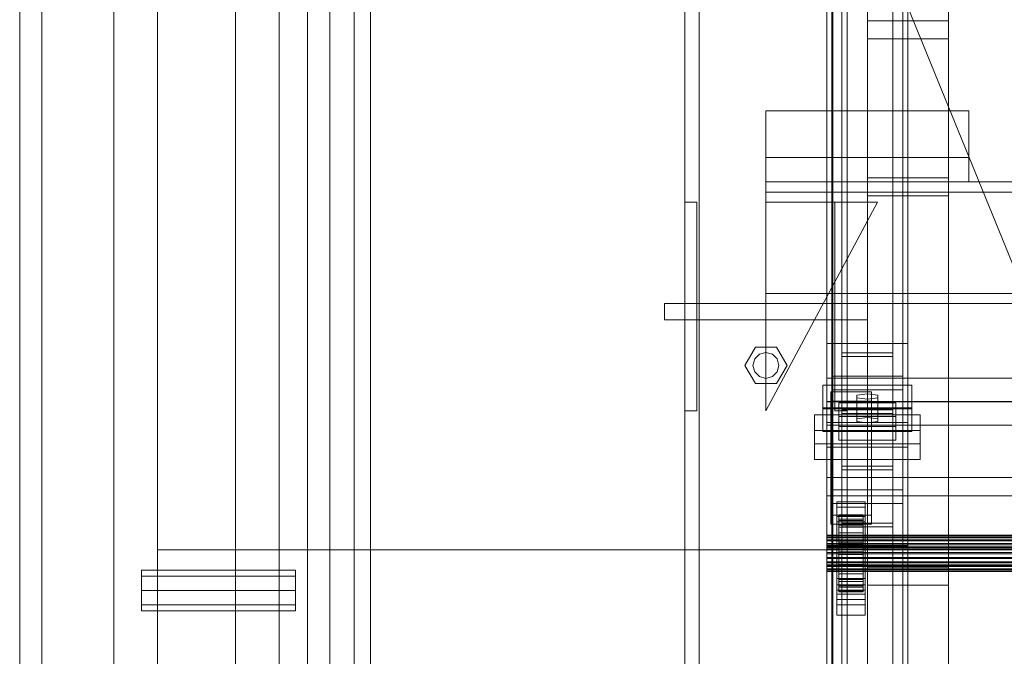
# Model space of a CAD drawing. Header units: millimetres. Extents: x -2233 to 61924, y -68080 to 6847.
# Tile 270 of 656: x -1898 to -1412, y -33432 to -33118. Entities that reach past the tile are written whole.
import ezdxf

# ---------------------------------------------------------------- set-up
doc = ezdxf.new("R2010")
doc.units = ezdxf.units.MM
for name, color, linetype, lineweight in [('COTAS_O', 1, 'Continuous', 0), ('frontal_C03', 7, 'Continuous', 0), ('frontal_dosificador', 7, 'Continuous', 0), ('frontal_tolva', 7, 'Continuous', 0)]:
    doc.layers.add(name, color=color, linetype=linetype, lineweight=lineweight)
doc.dimstyles.new('R19_100', dxfattribs={"dimtxt": 250, "dimasz": 150, "dimexe": 150, "dimexo": 80, "dimgap": 100, "dimtad": 1, "dimtih": 1, "dimtoh": 1, "dimdsep": 46, "dimcen": 0.09, "dimadec": 0, "dimazin": 0, "dimtfac": 1, "dimtdec": 4, "dimtofl": 0, "dimtmove": 0, "dimatfit": 3, "dimfxl": 1, "dimtolj": 1, "dimtzin": 0, "dimarcsym": 0})

# ---------------------------------------------------------------- blocks, each defined once
blk = doc.blocks.new('DIM_R28_51')
at = {"layer": 'COTAS_O'}
for p, q in [((-1725, -31700), (-1025, -31700)), ((-1025, -31700), (-1070, -31850)), ((-1025, -34400), (-1025, -31700)), ((-1025, -31700), (-980, -31850)), ((-1025, -34400), (-1070, -34250)), ((-1025, -34400), (-980, -34250)), ((-1725, -34400), (-1025, -34400))]:
    blk.add_line(p, q, dxfattribs=at)
blk.add_text('2700 O', height=250, rotation=90, dxfattribs=at).set_placement((-1125, -33050))
blk = doc.blocks.new('DIM_R28_52')
at = {"layer": 'COTAS_O'}
for p, q in [((-1725, -33700), (-1575, -33655)), ((1725, -33700), (1575, -33655)), ((-1725, -34400), (-1725, -33700)), ((-1725, -33700), (1725, -33700)), ((-1725, -33700), (-1575, -33745)), ((1725, -33700), (1575, -33745)), ((1725, -34400), (1725, -33700))]:
    blk.add_line(p, q, dxfattribs=at)
blk.add_text('3450 O', height=250, dxfattribs=at).set_placement((0, -33600))

msp = doc.modelspace()

# ---------------------------------------------------------------- linework, layer by layer
at = {"layer": 'frontal_C03'}
for p, q in [((-1500, -34875.113), (-1500, -32314.944)), ((-1500, -32318.841), (-1500, -34879.011)), ((-1492.5, -33340.464), (-1492.5, -32745.504)), ((-1467.5, -32745.504), (-1467.5, -33340.464)), ((-1492.5, -33366.821), (-1492.5, -32771.861)), ((-1467.5, -33366.821), (-1467.5, -32771.861)), ((-1480, -33196.342), (-1480, -32849.435)), ((-1440, -32849.435), (-1440, -33196.342)), ((-1480, -32858.418), (-1480, -33205.325)), ((-1440, -33205.325), (-1440, -32858.418)), ((-1570, -35975), (-1570, -32996.942)), ((-1563, -35975), (-1563, -32996.942)), ((-1497, -35975), (-1497, -32996.942)), ((-1490, -35975), (-1490, -32996.942)), ((-1500, -33278.176), (-1500, -33008.685)), ((-1460, -33008.685), (-1460, -33278.176)), ((-1497.5, -33350.274), (-1497.5, -33024.805)), ((-1462.5, -33024.805), (-1462.5, -33350.274)), ((-1497.5, -33357.011), (-1497.5, -33031.542)), ((-1462.5, -33357.011), (-1462.5, -33031.542)), ((-1500, -33317.154), (-1500, -33047.663)), ((-1460, -33317.154), (-1460, -33047.663)), ((-1500, -33329.281), (-1500, -33059.789)), ((-1460, -33059.789), (-1460, -33329.281)), ((-1500, -33378.004), (-1500, -33108.512)), ((-1460, -33378.004), (-1460, -33108.512)), ((-1480, -33127.91), (-1480, -33118.927)), ((-1480, -33118.927), (-1440, -33118.927)), ((-1480, -33465.833), (-1480, -33118.927)), ((-1440, -33118.927), (-1440, -33127.91)), ((-1440, -33118.927), (-1440, -33465.833)), ((-1440, -33127.91), (-1480, -33127.91)), ((-1480, -33127.91), (-1480, -33474.816)), ((-1440, -33474.816), (-1440, -33127.91)), ((-1530, -33186.434), (-1530, -33163.387)), ((-1530, -33163.387), (-1430, -33163.387)), ((-1530, -33198.434), (-1530, -33163.387)), ((-1430, -33163.387), (-1430, -33186.434)), ((-1430, -33163.387), (-1430, -33198.434)), ((-1430, -33186.434), (-1530, -33186.434)), ((-1530, -33186.434), (-1530, -33198.434)), ((-1430, -33198.434), (-1430, -33186.434)), ((-1440, -33196.342), (-1480, -33196.342)), ((-1480, -33196.342), (-1480, -33205.325)), ((-1440, -33205.325), (-1440, -33196.342)), ((-1530, -33198.434), (-1530, -33203.434)), ((1530, -33198.434), (-1530, -33198.434)), ((-1530, -33198.434), (-1430, -33198.434)), ((1530, -33203.434), (-1530, -33203.434)), ((-1530, -33203.434), (-1530, -33253.434)), ((-1480, -33205.325), (-1440, -33205.325)), ((-1570, -33311.434), (-1570, -33208.434)), ((-1570, -33208.434), (-1564, -33208.434)), ((-1564, -33311.434), (-1564, -33208.434)), ((-1530, -33311.434), (-1475, -33208.434)), ((-1475, -33208.434), (-1530, -33208.434)), ((-1530, -33208.434), (-1530, -33311.434)), ((-1496, -33311.434), (-1496, -33208.434)), ((-1496, -33208.434), (-1490, -33208.434)), ((-1490, -33311.434), (-1490, -33208.434)), ((-1530, -33253.434), (-1530, -33258.434)), ((1530, -33253.434), (-1530, -33253.434)), ((-1580, -33258.434), (-1480, -33258.434)), ((-1580, -33266.434), (-1580, -33258.434)), ((1530, -33258.434), (-1530, -33258.434)), ((-1480, -33266.434), (-1480, -33258.434)), ((-1580, -33266.434), (-1480, -33266.434)), ((-1570, -33266.434), (-1563, -33266.434)), ((-1570, -35975), (-1570, -33266.434)), ((-1563, -35975), (-1563, -33266.434)), ((-1563, -33266.434), (-1497, -33266.434)), ((-1497, -33266.434), (-1490, -33266.434)), ((-1497, -35975), (-1497, -33266.434)), ((-1490, -35975), (-1490, -33266.434)), ((-1460, -33278.176), (-1500, -33278.176)), ((-1500, -33278.176), (-1500, -33317.154)), ((-1500, -33547.668), (-1500, -33278.176)), ((-1460, -33317.154), (-1460, -33278.176)), ((-1460, -33278.176), (-1460, -33547.668)), ((-1540.4, -33288.934), (-1535.2, -33279.927)), ((-1535.543, -33285.734), (-1533.2, -33283.391)), ((-1535.2, -33279.927), (-1524.8, -33279.927)), ((-1533.2, -33283.391), (-1530, -33282.534)), ((-1530, -33282.534), (-1526.8, -33283.391)), ((-1526.8, -33283.391), (-1524.457, -33285.734)), ((-1524.8, -33279.927), (-1519.6, -33288.934)), ((-1492.5, -33312.65), (-1492.5, -33282.68)), ((-1492.5, -33282.68), (-1467.5, -33282.68)), ((-1492.5, -33282.68), (-1492.5, -33338.657)), ((-1467.5, -33282.68), (-1467.5, -33312.65)), ((-1467.5, -33338.657), (-1467.5, -33282.68)), ((-1535.2, -33297.94), (-1540.4, -33288.934)), ((-1536.4, -33288.934), (-1535.543, -33285.734)), ((-1535.543, -33292.134), (-1536.4, -33288.934)), ((-1519.6, -33288.934), (-1524.8, -33297.94)), ((-1524.457, -33285.734), (-1523.6, -33288.934)), ((-1523.6, -33288.934), (-1524.457, -33292.134)), ((-1467.5, -33284.487), (-1492.5, -33284.487)), ((-1492.5, -33284.487), (-1492.5, -33310.844)), ((-1492.5, -33879.447), (-1492.5, -33284.487)), ((-1467.5, -33310.844), (-1467.5, -33284.487)), ((-1467.5, -33284.487), (-1467.5, -33879.447)), ((-1533.2, -33294.476), (-1535.543, -33292.134)), ((-1524.457, -33292.134), (-1526.8, -33294.476)), ((-1524.8, -33297.94), (-1535.2, -33297.94)), ((-1530, -33295.334), (-1533.2, -33294.476)), ((-1526.8, -33294.476), (-1530, -33295.334)), ((-1502, -33309.888), (-1502, -33298.659)), ((-1502, -33298.659), (-1458, -33298.659)), ((-1502, -33310.353), (-1502, -33298.659)), ((-1500, -33306.68), (-1500, -33295.272)), ((-1500, -33295.272), (1500, -33295.272)), ((-1500, -33306.965), (-1500, -33295.272)), ((-1497.5, -33301.034), (-1497.5, -33294.297)), ((-1497.5, -33294.297), (-1462.5, -33294.297)), ((-1497.5, -33619.765), (-1497.5, -33294.297)), ((-1462.5, -33294.297), (-1462.5, -33301.034)), ((-1462.5, -33294.297), (-1462.5, -33619.765)), ((-1458, -33298.659), (-1458, -33309.888)), ((-1458, -33298.659), (-1458, -33310.353)), ((-1498, -33306.519), (-1498, -33302.028)), ((-1498, -33302.028), (-1478, -33302.028)), ((-1498, -33362.834), (-1498, -33302.028)), ((-1462.5, -33301.034), (-1497.5, -33301.034)), ((-1497.5, -33626.502), (-1497.5, -33301.034)), ((-1480, -33302.926), (-1485.196, -33303.6)), ((-1474.804, -33303.6), (-1480, -33302.926)), ((-1480, -33314.62), (-1480, -33302.926)), ((-1478, -33302.028), (-1478, -33306.519)), ((-1478, -33302.028), (-1478, -33362.834)), ((-1462.5, -33626.502), (-1462.5, -33301.034)), ((1500, -33306.68), (-1500, -33306.68)), ((-1500, -33306.68), (-1500, -33318.373)), ((1500, -33306.965), (-1500, -33306.965)), ((-1500, -33306.965), (-1500, -33318.373)), ((-1478, -33306.519), (-1498, -33306.519)), ((-1498, -33306.519), (-1498, -33367.325)), ((-1494, -33314.089), (-1494, -33307.352)), ((-1494, -33307.352), (-1466, -33307.352)), ((-1494, -33319.045), (-1494, -33307.352)), ((-1485.196, -33303.6), (-1485.196, -33304.947)), ((-1485.196, -33315.293), (-1485.196, -33303.6)), ((-1485.196, -33304.947), (-1480, -33305.621)), ((-1485.196, -33316.641), (-1485.196, -33304.947)), ((-1480, -33305.621), (-1474.804, -33304.947)), ((-1480, -33305.621), (-1480, -33317.314)), ((-1478, -33367.325), (-1478, -33306.519)), ((-1474.804, -33304.947), (-1474.804, -33303.6)), ((-1474.804, -33315.293), (-1474.804, -33303.6)), ((-1474.804, -33316.641), (-1474.804, -33304.947)), ((-1466, -33307.352), (-1466, -33314.089)), ((-1466, -33307.352), (-1466, -33319.045)), ((-1564, -33311.434), (-1570, -33311.434)), ((-1458, -33309.888), (-1502, -33309.888)), ((-1502, -33309.888), (-1502, -33321.581)), ((-1458, -33310.353), (-1502, -33310.353)), ((-1502, -33310.353), (-1502, -33321.581)), ((-1490, -33311.434), (-1496, -33311.434)), ((-1492.5, -33310.844), (-1467.5, -33310.844)), ((-1492.5, -33905.804), (-1492.5, -33310.844)), ((-1467.5, -33312.65), (-1492.5, -33312.65)), ((-1492.5, -33312.65), (-1492.5, -33368.627)), ((-1467.5, -33905.804), (-1467.5, -33310.844)), ((-1467.5, -33312.65), (-1467.5, -33368.627)), ((-1458, -33321.581), (-1458, -33309.888)), ((-1458, -33321.581), (-1458, -33310.353)), ((-1506, -33327.651), (-1506, -33313.278)), ((-1506, -33313.278), (-1454, -33313.278)), ((-1506, -33321.074), (-1506, -33313.278)), ((-1500, -33317.154), (-1460, -33317.154)), ((-1500, -33586.646), (-1500, -33317.154)), ((-1466, -33314.089), (-1494, -33314.089)), ((-1494, -33314.089), (-1494, -33325.782)), ((-1485.196, -33315.293), (-1480, -33314.62)), ((-1485.196, -33316.641), (-1485.196, -33315.293)), ((-1480, -33317.314), (-1485.196, -33316.641)), ((-1480, -33314.62), (-1474.804, -33315.293)), ((-1474.804, -33316.641), (-1480, -33317.314)), ((-1474.804, -33315.293), (-1474.804, -33316.641)), ((-1466, -33325.782), (-1466, -33314.089)), ((-1460, -33586.646), (-1460, -33317.154)), ((-1454, -33313.278), (-1454, -33327.651)), ((-1454, -33313.278), (-1454, -33321.074)), ((-1454, -33321.074), (-1506, -33321.074)), ((-1506, -33321.074), (-1506, -33335.447)), ((-1502, -33321.581), (-1458, -33321.581)), ((-1500, -33318.373), (1500, -33318.373)), ((-1466, -33319.045), (-1494, -33319.045)), ((-1494, -33319.045), (-1494, -33325.782)), ((-1466, -33325.782), (-1466, -33319.045)), ((-1454, -33335.447), (-1454, -33321.074)), ((-1454, -33327.651), (-1506, -33327.651)), ((-1506, -33327.651), (-1506, -33335.447)), ((-1494, -33325.782), (-1466, -33325.782)), ((-1454, -33335.447), (-1454, -33327.651)), ((-1460, -33329.281), (-1500, -33329.281)), ((-1500, -33329.281), (-1500, -33378.004)), ((-1500, -33598.772), (-1500, -33329.281)), ((-1460, -33378.004), (-1460, -33329.281)), ((-1460, -33329.281), (-1460, -33598.772)), ((-1506, -33335.447), (-1454, -33335.447)), ((-1467.5, -33338.657), (-1492.5, -33338.657)), ((-1492.5, -33338.657), (-1492.5, -33368.627)), ((-1492.5, -33366.821), (-1492.5, -33340.464)), ((-1492.5, -33340.464), (-1467.5, -33340.464)), ((-1467.5, -33368.627), (-1467.5, -33338.657)), ((-1467.5, -33340.464), (-1467.5, -33366.821)), ((-1500, -33353.261), (-1500, -33344.278)), ((-1500, -33344.278), (1500, -33344.278)), ((-1500, -33378.384), (-1500, -33344.278)), ((-1462.5, -33350.274), (-1497.5, -33350.274)), ((-1497.5, -33350.274), (-1497.5, -33357.011)), ((-1462.5, -33357.011), (-1462.5, -33350.274)), ((1500, -33353.261), (-1500, -33353.261)), ((-1500, -33353.261), (-1500, -33387.367)), ((-1495, -33358.936), (-1495, -33356.241)), ((-1495, -33356.241), (-1481, -33356.241)), ((-1495, -33397.168), (-1495, -33356.241)), ((-1481, -33356.241), (-1481, -33358.936)), ((-1481, -33356.241), (-1481, -33397.168)), ((-1497.5, -33357.011), (-1462.5, -33357.011)), ((-1481, -33358.936), (-1495, -33358.936)), ((-1495, -33358.936), (-1495, -33399.863)), ((-1481, -33399.863), (-1481, -33358.936)), ((-1478, -33362.834), (-1498, -33362.834)), ((-1498, -33362.834), (-1498, -33367.325)), ((-1495, -33366.122), (-1495, -33363.428)), ((-1495, -33363.428), (-1481, -33363.428)), ((-1495, -33404.355), (-1495, -33363.428)), ((-1481, -33366.122), (-1495, -33366.122)), ((-1495, -33366.122), (-1495, -33407.05)), ((-1494, -33372.651), (-1494, -33362.657)), ((-1494, -33362.657), (-1494, -33363.478)), ((-1494, -33362.657), (-1482, -33362.657)), ((-1494, -33363.131), (-1494, -33362.657)), ((-1494, -33372.875), (-1494, -33363.131)), ((-1494, -33363.131), (-1482, -33363.131)), ((-1494, -33364.866), (-1494, -33363.131)), ((-1494, -33373.04), (-1494, -33363.478)), ((-1494, -33363.478), (-1494, -33365.536)), ((-1494, -33363.478), (-1482, -33363.478)), ((-1494, -33373.697), (-1494, -33364.866)), ((-1494, -33364.866), (-1482, -33364.866)), ((-1494, -33367.745), (-1494, -33364.866)), ((-1494, -33374.015), (-1494, -33365.536)), ((-1494, -33365.536), (-1494, -33368.693)), ((-1494, -33365.536), (-1482, -33365.536)), ((-1482, -33363.478), (-1482, -33362.657)), ((-1482, -33362.657), (-1482, -33372.651)), ((-1482, -33362.657), (-1482, -33363.131)), ((-1482, -33363.131), (-1482, -33372.875)), ((-1482, -33363.131), (-1482, -33364.866)), ((-1482, -33365.536), (-1482, -33363.478)), ((-1482, -33363.478), (-1482, -33373.04)), ((-1482, -33364.866), (-1482, -33373.697)), ((-1482, -33364.866), (-1482, -33367.745)), ((-1482, -33368.693), (-1482, -33365.536)), ((-1482, -33365.536), (-1482, -33374.015)), ((-1481, -33363.428), (-1481, -33366.122)), ((-1481, -33363.428), (-1481, -33404.355)), ((-1481, -33407.05), (-1481, -33366.122)), ((-1478, -33367.325), (-1478, -33362.834)), ((-1498, -33367.325), (-1478, -33367.325)), ((-1494, -33375.061), (-1494, -33367.745)), ((-1494, -33367.745), (-1482, -33367.745)), ((-1494, -33371.571), (-1494, -33367.745)), ((-1494, -33375.51), (-1494, -33368.693)), ((-1494, -33368.693), (-1494, -33372.732)), ((-1494, -33368.693), (-1482, -33368.693)), ((-1467.5, -33366.821), (-1492.5, -33366.821)), ((-1492.5, -33368.627), (-1467.5, -33368.627)), ((-1482, -33367.745), (-1482, -33375.061)), ((-1482, -33367.745), (-1482, -33371.571)), ((-1482, -33372.732), (-1482, -33368.693)), ((-1482, -33368.693), (-1482, -33375.51)), ((-1500, -33372.875), (-1500, -33372.651)), ((-1500, -33372.651), (-1500, -33373.04)), ((-1500, -33372.651), (1500, -33372.651)), ((-1500, -33373.697), (-1500, -33372.875)), ((-1500, -33372.875), (1500, -33372.875)), ((-1500, -33373.04), (-1500, -33374.015)), ((-1500, -33373.04), (1500, -33373.04)), ((-1500, -33375.061), (-1500, -33373.697)), ((-1500, -33373.697), (1500, -33373.697)), ((-1500, -33374.015), (-1500, -33375.51)), ((-1500, -33374.015), (1500, -33374.015)), ((-1500, -33376.873), (-1500, -33375.061)), ((-1500, -33375.061), (1500, -33375.061)), ((-1500, -33375.51), (-1500, -33377.423)), ((-1500, -33375.51), (1500, -33375.51)), ((-1494, -33376.873), (-1494, -33371.571)), ((-1494, -33371.571), (-1482, -33371.571)), ((-1494, -33376.083), (-1494, -33371.571)), ((-1494, -33373.04), (-1494, -33372.651)), ((-1482, -33372.651), (-1494, -33372.651)), ((-1494, -33372.651), (-1494, -33372.875)), ((-1494, -33377.423), (-1494, -33372.732)), ((-1494, -33372.732), (-1494, -33377.378)), ((-1494, -33372.732), (-1482, -33372.732)), ((-1482, -33372.875), (-1494, -33372.875)), ((-1494, -33372.875), (-1494, -33373.697)), ((-1494, -33374.015), (-1494, -33373.04)), ((-1482, -33373.04), (-1494, -33373.04)), ((-1482, -33373.697), (-1494, -33373.697)), ((-1494, -33373.697), (-1494, -33375.061)), ((-1494, -33375.51), (-1494, -33374.015)), ((-1482, -33374.015), (-1494, -33374.015)), ((-1482, -33375.061), (-1494, -33375.061)), ((-1494, -33375.061), (-1494, -33376.873)), ((-1494, -33377.423), (-1494, -33375.51)), ((-1482, -33375.51), (-1494, -33375.51)), ((-1494, -33379.011), (-1494, -33376.083)), ((-1494, -33376.083), (-1482, -33376.083)), ((-1494, -33380.975), (-1494, -33376.083)), ((-1482, -33371.571), (-1482, -33376.873)), ((-1482, -33371.571), (-1482, -33376.083)), ((-1482, -33372.651), (-1482, -33373.04)), ((-1482, -33372.875), (-1482, -33372.651)), ((-1482, -33377.378), (-1482, -33372.732)), ((-1482, -33372.732), (-1482, -33377.423)), ((-1482, -33373.697), (-1482, -33372.875)), ((-1482, -33373.04), (-1482, -33374.015)), ((-1482, -33375.061), (-1482, -33373.697)), ((-1482, -33374.015), (-1482, -33375.51)), ((-1482, -33376.873), (-1482, -33375.061)), ((-1482, -33375.51), (-1482, -33377.423)), ((-1482, -33376.083), (-1482, -33379.011)), ((-1482, -33376.083), (-1482, -33380.975)), ((-1500, -33379.011), (-1500, -33376.873)), ((-1500, -33376.873), (1500, -33376.873)), ((-1500, -33377.423), (-1500, -33379.624)), ((-1500, -33377.423), (1500, -33377.423)), ((-1500, -33378.004), (-1460, -33378.004)), ((-1500, -33647.495), (-1500, -33378.004)), ((1500, -33378.384), (-1500, -33378.384)), ((-1500, -33378.384), (-1500, -33387.367)), ((-1500, -33381.328), (-1500, -33379.011)), ((-1500, -33379.011), (1500, -33379.011)), ((-1500, -33379.624), (-1500, -33381.963)), ((1500, -33379.624), (-1500, -33379.624)), ((-1482, -33376.873), (-1494, -33376.873)), ((-1494, -33376.873), (-1494, -33379.011)), ((-1494, -33377.378), (-1494, -33379.624)), ((-1482, -33377.378), (-1494, -33377.378)), ((-1494, -33377.378), (-1494, -33382.316)), ((-1494, -33379.624), (-1494, -33377.423)), ((-1482, -33377.423), (-1494, -33377.423)), ((-1482, -33379.011), (-1494, -33379.011)), ((-1494, -33379.011), (-1494, -33381.328)), ((-1494, -33379.624), (-1482, -33379.624)), ((-1494, -33381.963), (-1494, -33379.624)), ((-1494, -33381.328), (-1494, -33380.975)), ((-1494, -33380.975), (-1482, -33380.975)), ((-1494, -33385.912), (-1494, -33380.975)), ((-1482, -33379.011), (-1482, -33376.873)), ((-1482, -33379.624), (-1482, -33377.378)), ((-1482, -33382.316), (-1482, -33377.378)), ((-1482, -33377.423), (-1482, -33379.624)), ((-1482, -33381.328), (-1482, -33379.011)), ((-1482, -33379.624), (-1482, -33381.963)), ((-1482, -33380.975), (-1482, -33381.328)), ((-1482, -33380.975), (-1482, -33385.912)), ((-1460, -33647.495), (-1460, -33378.004)), ((-1500, -33383.667), (-1500, -33381.328)), ((-1500, -33381.328), (1500, -33381.328)), ((-1500, -33381.963), (-1500, -33384.28)), ((-1500, -33381.963), (1500, -33381.963)), ((-1500, -33385.868), (-1500, -33383.667)), ((-1500, -33383.667), (1500, -33383.667)), ((-1500, -33384.28), (-1500, -33386.418)), ((-1500, -33384.28), (1500, -33384.28)), ((-1500, -33387.781), (-1500, -33385.868)), ((-1500, -33385.868), (1500, -33385.868)), ((-1482, -33381.328), (-1494, -33381.328)), ((-1494, -33381.328), (-1494, -33383.667)), ((-1494, -33384.28), (-1494, -33381.963)), ((-1494, -33381.963), (-1494, -33382.316)), ((-1482, -33381.963), (-1494, -33381.963)), ((-1494, -33382.316), (-1494, -33387.207)), ((-1494, -33382.316), (-1482, -33382.316)), ((-1494, -33383.667), (-1494, -33385.912)), ((-1482, -33383.667), (-1494, -33383.667)), ((-1494, -33383.667), (-1494, -33385.868)), ((-1494, -33386.418), (-1494, -33384.28)), ((-1494, -33384.28), (-1494, -33387.207)), ((-1482, -33384.28), (-1494, -33384.28)), ((-1494, -33385.868), (-1494, -33390.559)), ((-1482, -33385.868), (-1494, -33385.868)), ((-1494, -33385.868), (-1494, -33387.781)), ((-1494, -33385.912), (-1482, -33385.912)), ((-1494, -33390.559), (-1494, -33385.912)), ((-1482, -33383.667), (-1482, -33381.328)), ((-1482, -33382.316), (-1482, -33381.963)), ((-1482, -33381.963), (-1482, -33384.28)), ((-1482, -33387.207), (-1482, -33382.316)), ((-1482, -33385.912), (-1482, -33383.667)), ((-1482, -33385.868), (-1482, -33383.667)), ((-1482, -33387.207), (-1482, -33384.28)), ((-1482, -33384.28), (-1482, -33386.418)), ((-1482, -33390.559), (-1482, -33385.868)), ((-1482, -33387.781), (-1482, -33385.868)), ((-1482, -33385.912), (-1482, -33390.559)), ((-1500, -33386.418), (-1500, -33388.23)), ((-1500, -33386.418), (1500, -33386.418)), ((-1500, -33387.367), (1500, -33387.367)), ((-1500, -33389.276), (-1500, -33387.781)), ((-1500, -33387.781), (1500, -33387.781)), ((-1500, -33388.23), (-1500, -33389.594)), ((-1500, -33388.23), (1500, -33388.23)), ((-1500, -33390.251), (-1500, -33389.276)), ((-1500, -33389.276), (1500, -33389.276)), ((-1500, -33389.594), (-1500, -33390.416)), ((-1500, -33389.594), (1500, -33389.594)), ((-1500, -33390.64), (-1500, -33390.251)), ((-1500, -33390.251), (1500, -33390.251)), ((-1500, -33390.416), (-1500, -33390.64)), ((-1500, -33390.416), (1500, -33390.416)), ((-1500, -33390.64), (1500, -33390.64)), ((-1494, -33388.23), (-1494, -33386.418)), ((-1494, -33386.418), (-1494, -33391.72)), ((-1482, -33386.418), (-1494, -33386.418)), ((-1494, -33387.207), (-1494, -33391.72)), ((-1494, -33387.207), (-1482, -33387.207)), ((-1494, -33387.781), (-1494, -33394.598)), ((-1482, -33387.781), (-1494, -33387.781)), ((-1494, -33387.781), (-1494, -33389.276)), ((-1494, -33389.594), (-1494, -33388.23)), ((-1494, -33388.23), (-1494, -33395.546)), ((-1482, -33388.23), (-1494, -33388.23)), ((-1494, -33389.276), (-1494, -33397.754)), ((-1482, -33389.276), (-1494, -33389.276)), ((-1494, -33389.276), (-1494, -33390.251)), ((-1494, -33390.416), (-1494, -33389.594)), ((-1494, -33389.594), (-1494, -33398.425)), ((-1482, -33389.594), (-1494, -33389.594)), ((-1494, -33390.251), (-1494, -33399.813)), ((-1482, -33390.251), (-1494, -33390.251)), ((-1494, -33390.251), (-1494, -33390.64)), ((-1494, -33390.64), (-1494, -33390.416)), ((-1494, -33390.416), (-1494, -33400.16)), ((-1482, -33390.416), (-1494, -33390.416)), ((-1494, -33390.559), (-1482, -33390.559)), ((-1494, -33394.598), (-1494, -33390.559)), ((-1494, -33390.64), (-1494, -33400.634)), ((-1482, -33390.64), (-1494, -33390.64)), ((-1482, -33391.72), (-1482, -33386.418)), ((-1482, -33386.418), (-1482, -33388.23)), ((-1482, -33391.72), (-1482, -33387.207)), ((-1482, -33394.598), (-1482, -33387.781)), ((-1482, -33389.276), (-1482, -33387.781)), ((-1482, -33395.546), (-1482, -33388.23)), ((-1482, -33388.23), (-1482, -33389.594)), ((-1482, -33397.754), (-1482, -33389.276)), ((-1482, -33390.251), (-1482, -33389.276)), ((-1482, -33398.425), (-1482, -33389.594)), ((-1482, -33389.594), (-1482, -33390.416)), ((-1482, -33399.813), (-1482, -33390.251)), ((-1482, -33390.64), (-1482, -33390.251)), ((-1482, -33400.16), (-1482, -33390.416)), ((-1482, -33390.416), (-1482, -33390.64)), ((-1482, -33390.559), (-1482, -33394.598)), ((-1482, -33400.634), (-1482, -33390.64)), ((-1480, -33397.401), (-1480, -33388.418)), ((-1480, -33388.418), (-1440, -33388.418)), ((-1480, -33735.325), (-1480, -33388.418)), ((-1440, -33388.418), (-1440, -33397.401)), ((-1440, -33388.418), (-1440, -33735.325)), ((-1495, -33404.351), (-1495, -33394.02)), ((-1495, -33394.02), (-1481, -33394.02)), ((-1495, -33401.816), (-1495, -33394.02)), ((-1494, -33391.72), (-1494, -33395.546)), ((-1494, -33391.72), (-1482, -33391.72)), ((-1494, -33394.598), (-1482, -33394.598)), ((-1494, -33397.754), (-1494, -33394.598)), ((-1494, -33395.546), (-1494, -33398.425)), ((-1494, -33395.546), (-1482, -33395.546)), ((-1482, -33395.546), (-1482, -33391.72)), ((-1482, -33394.598), (-1482, -33397.754)), ((-1482, -33398.425), (-1482, -33395.546)), ((-1481, -33394.02), (-1481, -33404.351)), ((-1481, -33394.02), (-1481, -33401.816)), ((-1481, -33397.168), (-1495, -33397.168)), ((-1495, -33397.168), (-1495, -33399.863)), ((-1495, -33399.863), (-1481, -33399.863)), ((-1494, -33397.754), (-1482, -33397.754)), ((-1494, -33399.813), (-1494, -33397.754)), ((-1494, -33398.425), (-1494, -33400.16)), ((-1494, -33398.425), (-1482, -33398.425)), ((-1494, -33399.813), (-1482, -33399.813)), ((-1494, -33400.634), (-1494, -33399.813)), ((-1494, -33400.16), (-1494, -33400.634)), ((-1494, -33400.16), (-1482, -33400.16)), ((-1494, -33400.634), (-1482, -33400.634)), ((-1482, -33397.754), (-1482, -33399.813)), ((-1482, -33400.16), (-1482, -33398.425)), ((-1482, -33399.813), (-1482, -33400.634)), ((-1482, -33400.634), (-1482, -33400.16)), ((-1481, -33399.863), (-1481, -33397.168)), ((-1440, -33397.401), (-1480, -33397.401)), ((-1480, -33397.401), (-1480, -33744.308)), ((-1440, -33744.308), (-1440, -33397.401)), ((-1481, -33401.816), (-1495, -33401.816)), ((-1495, -33401.816), (-1495, -33412.147)), ((-1495, -33404.351), (-1495, -33412.147)), ((-1481, -33404.355), (-1495, -33404.355)), ((-1495, -33404.355), (-1495, -33407.05)), ((-1481, -33412.147), (-1481, -33401.816)), ((-1481, -33412.147), (-1481, -33404.351)), ((-1481, -33407.05), (-1481, -33404.355)), ((-1495, -33407.05), (-1481, -33407.05)), ((-1495, -33412.147), (-1481, -33412.147))]:
    msp.add_line(p, q, dxfattribs=at)
at = {"layer": 'frontal_dosificador'}
for p, q in [((-1830, -34880), (-1830, -32340)), ((-1770, -34880), (-1770, -32340)), ((-1180, -33800), (-1750, -32400)), ((-1770, -33380), (-1830, -33380)), ((-1830, -33440), (-1830, -33380)), ((-1770, -33440), (-1770, -33380)), ((-230, -33380), (-1770, -33380)), ((-1838, -33392.929), (-1838, -33390)), ((-1762, -33390), (-1838, -33390)), ((-1762, -33392.929), (-1762, -33390)), ((-1838, -33400), (-1838, -33392.929)), ((-1762, -33392.929), (-1838, -33392.929)), ((-1762, -33400), (-1762, -33392.929)), ((-1838, -33400), (-1838, -33407.071)), ((-1838, -33400), (-1762, -33400)), ((-1762, -33407.071), (-1762, -33400)), ((-1838, -33407.071), (-1838, -33410)), ((-1762, -33407.071), (-1838, -33407.071)), ((-1762, -33410), (-1838, -33410)), ((-1762, -33407.071), (-1762, -33410))]:
    msp.add_line(p, q, dxfattribs=at)
at = {"layer": 'frontal_tolva'}
for p, q in [((-1898, -35980), (-1898, -32700)), ((-1887, -35980), (-1887, -32700)), ((-1756, -35980), (-1756, -32700)), ((-1745, -35980), (-1745, -32700)), ((-1733, -33600), (-1733, -32700)), ((-1725, -33600), (-1725, -32700)), ((-1851.5, -34332.806), (-1851.5, -32835.806)), ((-1791.5, -32835.806), (-1791.5, -34332.806)), ((-1851.5, -32870.194), (-1851.5, -34367.194)), ((-1791.5, -34367.194), (-1791.5, -32870.194))]:
    msp.add_line(p, q, dxfattribs=at)

# ---------------------------------------------------------------- dimensions: what is measured, and where the dimension line sits
at = {"layer": 'COTAS_O'}
for p2, distance, picture, middle in [((-1725, -31700), -700, 'DIM_R28_51', (-1025, -33050)), ((1725, -34400), 700, 'DIM_R28_52', (0, -33700))]:
    dim = msp.add_aligned_dim(p1=(-1725, -34400), p2=p2, distance=distance, text='<> O', dimstyle='R19_100', dxfattribs=at)
    dim.commit()
    dim.dimension.update_dxf_attribs({"geometry": picture, "text_midpoint": middle})

doc.saveas('drawing.dxf')
